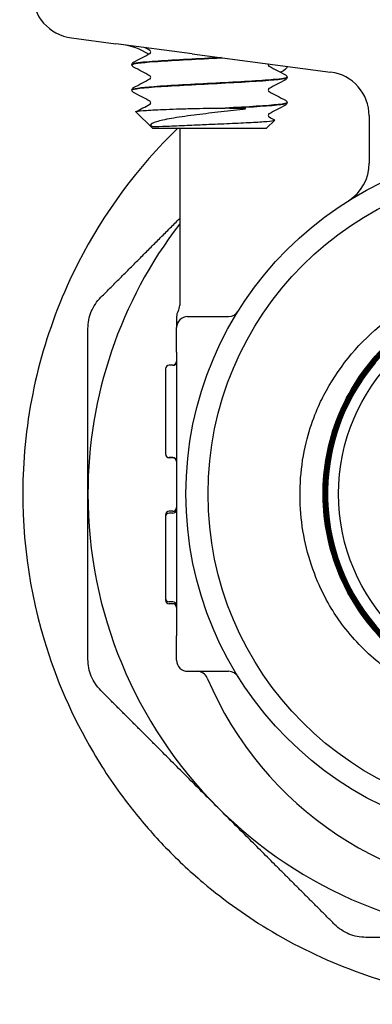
# Model space of a CAD drawing. Header units: inches. Extents: x 5 to 1128, y -85 to 748.
# Tile 555 of 656: x 924.613 to 925.608, y 294.608 to 297.383. Entities that reach past the tile are written whole.
import ezdxf

# ---------------------------------------------------------------- set-up
doc = ezdxf.new("R2010")
doc.units = ezdxf.units.IN
doc.header["$LTSCALE"] = 32
doc.header["$MEASUREMENT"] = 0
doc.layers.add('Visible (ANSI)', color=7, linetype='Continuous', lineweight=30)

msp = doc.modelspace()

# ---------------------------------------------------------------- linework, layer by layer
at = {"layer": 'Visible (ANSI)'}
for p, q in [((924.75932, 297.33172), (924.88448, 297.31524)), ((925.0993, 297.28696), (924.88448, 297.31524)), ((925.0993, 297.28696), (925.49032, 297.23548)), ((924.92985, 297.25654), (924.92985, 297.25587)), ((925.36735, 297.22079), (925.36735, 297.22012)), ((924.92985, 297.18504), (924.92985, 297.18437)), ((925.36735, 297.14929), (925.36735, 297.14862)), ((924.9876, 297.07742), (924.94083, 297.12303)), ((925.20538, 297.13373), (925.19288, 297.13373)), ((925.599, 297.11155), (925.599, 296.97825)), ((925.30961, 297.07742), (925.33248, 297.09972)), ((924.9876, 297.07742), (925.30961, 297.07742)), ((925.06453, 297.07742), (925.06453, 296.57742)), ((925.05578, 296.54536), (925.05578, 296.51492)), ((925.08703, 296.54617), (925.20267, 296.54617)), ((925.05578, 296.44617), (925.05578, 296.51492)), ((925.05578, 296.44617), (925.05578, 296.31365)), ((925.02453, 296.39895), (925.02453, 296.39835)), ((925.02453, 296.39834), (925.02453, 296.2787)), ((925.04537, 296.40937), (925.03495, 296.40937)), ((925.04537, 296.40876), (925.03495, 296.40876)), ((925.05578, 296.31365), (925.05578, 295.77868)), ((925.02453, 296.2787), (925.02453, 296.15885)), ((925.02453, 296.15885), (925.02453, 296.15844)), ((925.04537, 296.14843), (925.03495, 296.14843)), ((925.04537, 296.14802), (925.03495, 296.14802)), ((925.04537, 295.99714), (925.03495, 295.99714)), ((925.02453, 295.98673), (925.02453, 295.98163)), ((925.02453, 295.98166), (925.02453, 295.75249)), ((925.04537, 295.99208), (925.03495, 295.99208)), ((925.05578, 295.77868), (925.05578, 295.64617)), ((925.02453, 295.7525), (925.02453, 295.74723)), ((925.04537, 295.74208), (925.03495, 295.74208)), ((925.04537, 295.73681), (925.03495, 295.73681)), ((925.05578, 295.57742), (925.05578, 295.64617)), ((925.08703, 295.54617), (925.20267, 295.54617))]:
    msp.add_line(p, q, dxfattribs=at)
for radius in [0.97375, 0.91125, 0.54316]:
    msp.add_circle((926.05578, 296.04617), radius, dxfattribs=at)
for centre, radius, start, end in [((924.87703, 297.1271), 0.1875, 57.7328, 82.5), ((925.474, 297.11155), 0.125, 0, 82.5), ((925.474, 296.97825), 0.125, 301.97122, 0), ((926.05578, 296.04617), 1.25, 142.46676, 180), ((926.05578, 296.04617), 0.57441, 139.86113, 136.72231), ((925.08703, 296.54553), 0.03125, 149.31658, 180), ((925.03328, 296.57742), 0.03125, 329.31658, 0), ((925.20267, 296.57742), 0.03125, 270, 328.08862), ((925.08703, 296.51492), 0.03125, 90, 180), ((925.04537, 296.41979), 0.01042, 270, 0), ((925.04537, 296.41918), 0.01042, 270, 0), ((925.03495, 296.39895), 0.01042, 90, 180), ((925.03495, 296.39834), 0.01042, 90, 180), ((925.03495, 296.15885), 0.01042, 180, 270), ((925.03495, 296.15844), 0.01042, 180, 270), ((925.04537, 296.13801), 0.01042, 0, 90), ((925.04537, 296.13761), 0.01042, 0, 90), ((926.05578, 296.04617), 1.25, 180, 225), ((925.03495, 295.98673), 0.01042, 90, 180), ((925.04537, 296.00756), 0.01042, 270, 0), ((925.04537, 296.00249), 0.01042, 270, 0), ((925.03495, 295.98166), 0.01042, 90, 180), ((925.03495, 295.75249), 0.01042, 180, 270), ((925.03495, 295.74723), 0.01042, 180, 270), ((925.04537, 295.73166), 0.01042, 0, 90), ((925.04537, 295.72639), 0.01042, 0, 90), ((925.08703, 295.57742), 0.03125, 180, 270), ((925.11371, 295.51492), 0.03125, 22.87693, 90), ((926.05578, 295.91242), 0.99125, 202.87693, 337.12307), ((925.20267, 295.51492), 0.03125, 31.91138, 90), ((926.05578, 296.04617), 1.25, 225, 270)]:
    msp.add_arc(centre, radius, start, end, dxfattribs=at)
msp.add_ellipse((924.77564, 297.45565), major_axis=(0.12504, -0.01646), ratio=0.991106, start_param=3.2713412, end_param=4.712389, dxfattribs=at)
for points in [[(924.98059, 297.29644), (924.97538, 297.29918), (924.97017, 297.30191), (924.96496, 297.30464)], [(924.93456, 297.26334), (924.94991, 297.27137), (924.96525, 297.27941), (924.98059, 297.28746)], [(924.98059, 297.22494), (924.96525, 297.23299), (924.94991, 297.24103), (924.93456, 297.24906)], [(925.3149, 297.25857), (925.31461, 297.25791), (925.3144, 297.25706), (925.3144, 297.2562)], [(925.31662, 297.25171), (925.33196, 297.24366), (925.3473, 297.23562), (925.36265, 297.22759)], [(924.93456, 297.19184), (924.94991, 297.19987), (924.96525, 297.20791), (924.98059, 297.21596)], [(925.36265, 297.21331), (925.3473, 297.20528), (925.33196, 297.19724), (925.31662, 297.18919)], [(924.98059, 297.15344), (924.96525, 297.16149), (924.94991, 297.16953), (924.93456, 297.17756)], [(925.31662, 297.18021), (925.33196, 297.17216), (925.3473, 297.16412), (925.36265, 297.15609)], [(924.94117, 297.1238), (924.95432, 297.13068), (924.96746, 297.13756), (924.98059, 297.14446)], [(925.36265, 297.14181), (925.3473, 297.13378), (925.33196, 297.12574), (925.31662, 297.11769)], [(925.31662, 297.10871), (925.32178, 297.106), (925.32694, 297.1033), (925.33209, 297.10059)]]:
    msp.add_open_spline(points, degree=3, dxfattribs=at)
for points, knots in [([(924.9299, 297.25584), (924.93, 297.25883), (924.95331, 297.26182), (924.99392, 297.2648), (925.03933, 297.26815), (925.10551, 297.27149), (925.16944, 297.27483), (925.17471, 297.2751), (925.17994, 297.27538), (925.18515, 297.27565)], [15.7056467, 15.7056467, 15.7056467, 15.7056467, 16.4933178, 16.4933178, 16.4933178, 17.3741612, 17.3741612, 17.3741612, 17.4466642, 17.4466642, 17.4466642, 17.4466642]), ([(925.18147, 297.27613), (925.16586, 297.27531), (925.14998, 297.27448), (925.13418, 297.27366), (925.07022, 297.27032), (925.00883, 297.26699), (924.97129, 297.26365), (924.94457, 297.26128), (924.93029, 297.25891), (924.93008, 297.25654)], [-23.7130579, -23.7130579, -23.7130579, -23.7130579, -23.4959687, -23.4959687, -23.4959687, -22.6167864, -22.6167864, -22.6167864, -21.9911486, -21.9911486, -21.9911486, -21.9911486]), ([(924.98281, 297.29195), (924.98281, 297.29334), (924.98224, 297.29463), (924.98131, 297.29591), (924.98096, 297.29619), (924.98064, 297.29642), (924.98058, 297.29645), (924.98058, 297.29645)], [0, 0, 0, 0, 0.022828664, 0.022828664, 0.041633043, 0.041633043, 0.054614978, 0.054614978, 0.054614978, 0.054614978]), ([(924.98058, 297.28746), (924.98058, 297.28746), (924.98082, 297.28755), (924.98158, 297.28834), (924.98195, 297.2888), (924.98257, 297.29013), (924.98281, 297.29103), (924.98281, 297.29195)], [0.002645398, 0.002645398, 0.002645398, 0.002645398, 0.027589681, 0.027589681, 0.042171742, 0.042171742, 0.057287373, 0.057287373, 0.057287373, 0.057287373]), ([(924.92986, 297.25656), (924.92992, 297.25802), (924.93046, 297.25939), (924.93171, 297.26126), (924.93238, 297.26188), (924.93354, 297.26277), (924.93406, 297.26308), (924.93456, 297.26334)], [0, 0, 0, 0, 0.020588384, 0.020588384, 0.04017257, 0.04017257, 0.058516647, 0.058516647, 0.058516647, 0.058516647]), ([(924.93456, 297.24906), (924.93378, 297.24947), (924.93294, 297.24997), (924.93154, 297.25142), (924.93104, 297.25205), (924.93021, 297.25371), (924.9299, 297.25476), (924.92986, 297.25584)], [0, 0, 0, 0, 0.028459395, 0.028459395, 0.043235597, 0.043235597, 0.058545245, 0.058545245, 0.058545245, 0.058545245]), ([(925.3144, 297.2562), (925.3144, 297.25482), (925.31497, 297.25352), (925.3159, 297.25224), (925.31625, 297.25197), (925.31657, 297.25174), (925.31663, 297.25171), (925.31663, 297.25171)], [0, 0, 0, 0, 0.022828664, 0.022828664, 0.041633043, 0.041633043, 0.054614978, 0.054614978, 0.054614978, 0.054614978]), ([(925.36529, 297.25194), (925.36676, 297.25174), (925.36744, 297.25094), (925.36708, 297.24638), (925.36092, 297.23997), (925.34971, 297.23513), (925.34931, 297.23496), (925.3489, 297.23479)], [0, 0, 0, 0, 0.08181539, 0.08181539, 0.30693367, 0.30693367, 0.31512174, 0.31512174, 0.31512174, 0.31512174]), ([(924.92986, 297.18434), (924.92985, 297.1844), (924.92986, 297.18445), (924.92987, 297.18451), (924.93068, 297.18786), (924.9616, 297.19121), (925.01184, 297.19456), (925.06208, 297.1979), (925.13064, 297.20125), (925.19362, 297.2046), (925.25659, 297.20795), (925.31275, 297.21129), (925.34252, 297.21464), (925.35876, 297.21647), (925.36698, 297.21829), (925.36702, 297.22012)], [9.4224614, 9.4224614, 9.4224614, 9.4224614, 9.4372578, 9.4372578, 9.4372578, 10.320193, 10.320193, 10.320193, 11.2028583, 11.2028583, 11.2028583, 12.0852563, 12.0852563, 12.0852563, 12.5663706, 12.5663706, 12.5663706, 12.5663706]), ([(925.36712, 297.22081), (925.36703, 297.21851), (925.35375, 297.21621), (925.32862, 297.21391), (925.29202, 297.21056), (925.23096, 297.20721), (925.16678, 297.20386), (925.10289, 297.20052), (925.03713, 297.19719), (924.99228, 297.19385), (924.95277, 297.19091), (924.93014, 297.18797), (924.92991, 297.18504)], [-18.8518725, -18.8518725, -18.8518725, -18.8518725, -18.2452653, -18.2452653, -18.2452653, -17.3619241, -17.3619241, -17.3619241, -16.4826805, -16.4826805, -16.4826805, -15.7079633, -15.7079633, -15.7079633, -15.7079633]), ([(924.98281, 297.22045), (924.98281, 297.22184), (924.98224, 297.22313), (924.98131, 297.22441), (924.98096, 297.22469), (924.98064, 297.22492), (924.98058, 297.22495), (924.98058, 297.22495)], [0, 0, 0, 0, 0.022828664, 0.022828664, 0.041633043, 0.041633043, 0.054614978, 0.054614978, 0.054614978, 0.054614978]), ([(924.98058, 297.21596), (924.98058, 297.21596), (924.98082, 297.21605), (924.98158, 297.21684), (924.98195, 297.2173), (924.98257, 297.21863), (924.98281, 297.21953), (924.98281, 297.22045)], [0.002645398, 0.002645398, 0.002645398, 0.002645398, 0.027589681, 0.027589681, 0.042171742, 0.042171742, 0.057287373, 0.057287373, 0.057287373, 0.057287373]), ([(925.36265, 297.22759), (925.36343, 297.22718), (925.36427, 297.22668), (925.36567, 297.22524), (925.36617, 297.2246), (925.367, 297.22294), (925.36731, 297.22189), (925.36735, 297.22081)], [0, 0, 0, 0, 0.028459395, 0.028459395, 0.043235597, 0.043235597, 0.058545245, 0.058545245, 0.058545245, 0.058545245]), ([(925.36735, 297.22009), (925.36729, 297.21863), (925.36675, 297.21727), (925.3655, 297.21539), (925.36483, 297.21478), (925.36367, 297.21388), (925.36315, 297.21357), (925.36265, 297.21331)], [0, 0, 0, 0, 0.020588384, 0.020588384, 0.04017257, 0.04017257, 0.058516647, 0.058516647, 0.058516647, 0.058516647]), ([(924.92986, 297.18506), (924.92992, 297.18652), (924.93046, 297.18789), (924.93171, 297.18976), (924.93238, 297.19038), (924.93354, 297.19127), (924.93406, 297.19158), (924.93456, 297.19184)], [0, 0, 0, 0, 0.020588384, 0.020588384, 0.04017257, 0.04017257, 0.058516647, 0.058516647, 0.058516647, 0.058516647]), ([(924.93456, 297.17756), (924.93378, 297.17797), (924.93294, 297.17847), (924.93154, 297.17992), (924.93104, 297.18055), (924.93021, 297.18221), (924.9299, 297.18326), (924.92986, 297.18434)], [0, 0, 0, 0, 0.028459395, 0.028459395, 0.043235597, 0.043235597, 0.058545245, 0.058545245, 0.058545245, 0.058545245]), ([(925.31663, 297.1892), (925.31663, 297.1892), (925.31639, 297.1891), (925.31563, 297.18831), (925.31526, 297.18785), (925.31464, 297.18652), (925.3144, 297.18562), (925.3144, 297.1847)], [0.002645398, 0.002645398, 0.002645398, 0.002645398, 0.027589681, 0.027589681, 0.042171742, 0.042171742, 0.057287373, 0.057287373, 0.057287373, 0.057287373]), ([(925.3144, 297.1847), (925.3144, 297.18332), (925.31497, 297.18202), (925.3159, 297.18074), (925.31625, 297.18047), (925.31657, 297.18024), (925.31663, 297.18021), (925.31663, 297.18021)], [0, 0, 0, 0, 0.022828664, 0.022828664, 0.041633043, 0.041633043, 0.054614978, 0.054614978, 0.054614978, 0.054614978]), ([(924.98281, 297.14895), (924.98281, 297.15034), (924.98224, 297.15163), (924.98131, 297.15291), (924.98096, 297.15319), (924.98064, 297.15342), (924.98058, 297.15345), (924.98058, 297.15345)], [0, 0, 0, 0, 0.022828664, 0.022828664, 0.041633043, 0.041633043, 0.054614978, 0.054614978, 0.054614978, 0.054614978]), ([(924.98058, 297.14446), (924.98058, 297.14446), (924.98082, 297.14455), (924.98158, 297.14534), (924.98195, 297.1458), (924.98257, 297.14713), (924.98281, 297.14803), (924.98281, 297.14895)], [0.002645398, 0.002645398, 0.002645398, 0.002645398, 0.027589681, 0.027589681, 0.042171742, 0.042171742, 0.057287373, 0.057287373, 0.057287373, 0.057287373]), ([(925.36701, 297.14931), (925.36705, 297.14748), (925.3589, 297.14566), (925.3427, 297.14383), (925.31285, 297.14046), (925.25626, 297.1371), (925.19288, 297.13373)], [-12.5686872, -12.5686872, -12.5686872, -12.5686872, -12.0870096, -12.0870096, -12.0870096, -11.1993887, -11.1993887, -11.1993887, -11.1993887]), ([(925.20538, 297.13373), (925.26913, 297.13716), (925.32396, 297.1406), (925.34984, 297.14403), (925.36136, 297.14556), (925.36704, 297.14709), (925.367, 297.14862)], [4.9749506, 4.9749506, 4.9749506, 4.9749506, 5.8802797, 5.8802797, 5.8802797, 6.2831853, 6.2831853, 6.2831853, 6.2831853]), ([(925.36265, 297.15609), (925.36343, 297.15568), (925.36427, 297.15518), (925.36567, 297.15374), (925.36617, 297.1531), (925.367, 297.15144), (925.36731, 297.15039), (925.36735, 297.14931)], [0, 0, 0, 0, 0.028459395, 0.028459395, 0.043235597, 0.043235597, 0.058545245, 0.058545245, 0.058545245, 0.058545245]), ([(925.36735, 297.14859), (925.36729, 297.14713), (925.36675, 297.14577), (925.3655, 297.14389), (925.36483, 297.14328), (925.36367, 297.14238), (925.36315, 297.14207), (925.36265, 297.14181)], [0, 0, 0, 0, 0.020588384, 0.020588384, 0.04017257, 0.04017257, 0.058516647, 0.058516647, 0.058516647, 0.058516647]), ([(924.94083, 297.12303), (924.94035, 297.1235), (924.94113, 297.12397), (924.94738, 297.12541), (924.95688, 297.12637), (924.98547, 297.1283), (925.00441, 297.12925), (925.02677, 297.13021)], [-0.5228503, -0.5228503, -0.5228503, -0.5228503, -0.42146306, -0.42146306, -0.21216858, -0.21216858, 0, 0, 0, 0]), ([(925.24227, 297.13021), (925.21977, 297.12753), (925.19612, 297.12481), (925.14944, 297.11934), (925.12674, 297.11663), (925.08152, 297.11076), (925.05968, 297.10764), (925.02336, 297.10135), (925.00892, 297.09824), (924.98907, 297.09195), (924.98344, 297.08884), (924.98237, 297.08561)], [-0.9073382, -0.9073382, -0.9073382, -0.9073382, -0.72551326, -0.72551326, -0.55061182, -0.55061182, -0.35778862, -0.35778862, -0.17425332, -0.17425332, 0, 0, 0, 0]), ([(925.02677, 297.13021), (925.03899, 297.13074), (925.05218, 297.1312), (925.08027, 297.13203), (925.09512, 297.1324), (925.13761, 297.13327), (925.16576, 297.13367), (925.19288, 297.13373)], [-0.44431555, -0.44431555, -0.44431555, -0.44431555, -0.32882749, -0.32882749, -0.21096916, -0.21096916, 0, 0, 0, 0]), ([(925.20538, 297.13373), (925.22671, 297.13368), (925.2416, 297.13329), (925.24779, 297.1325), (925.2487, 297.13236), (925.2494, 297.13213), (925.24955, 297.13207), (925.24968, 297.13197), (925.24972, 297.13194), (925.24975, 297.13187), (925.24976, 297.13185), (925.24976, 297.1318), (925.24975, 297.13178), (925.24973, 297.13173), (925.24971, 297.1317), (925.24964, 297.13164), (925.24959, 297.13161), (925.24941, 297.1315), (925.24922, 297.13143), (925.24863, 297.13123), (925.24816, 297.13112), (925.24622, 297.13072), (925.2441, 297.13043), (925.24227, 297.13021)], [-0.13908594, -0.13908594, -0.13908594, -0.13908594, -0.04049598, -0.04049598, -0.02905727, -0.02905727, -0.02604998, -0.02604998, -0.0248335, -0.0248335, -0.02414703, -0.02414703, -0.02358262, -0.02358262, -0.02294682, -0.02294682, -0.02195641, -0.02195641, -0.01935369, -0.01935369, -0.01486853, -0.01486853, 0, 0, 0, 0]), ([(925.31663, 297.1177), (925.31663, 297.1177), (925.31639, 297.1176), (925.31563, 297.11681), (925.31526, 297.11635), (925.31464, 297.11502), (925.3144, 297.11412), (925.3144, 297.1132)], [0.002645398, 0.002645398, 0.002645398, 0.002645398, 0.027589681, 0.027589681, 0.042171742, 0.042171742, 0.057287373, 0.057287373, 0.057287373, 0.057287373]), ([(925.3144, 297.1132), (925.3144, 297.11182), (925.31497, 297.11052), (925.3159, 297.10924), (925.31625, 297.10897), (925.31657, 297.10874), (925.31663, 297.10871), (925.31663, 297.10871)], [0, 0, 0, 0, 0.022828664, 0.022828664, 0.041633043, 0.041633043, 0.054614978, 0.054614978, 0.054614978, 0.054614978]), ([(924.98237, 297.08561), (924.98227, 297.08529), (924.9823, 297.08496), (924.9825, 297.08456), (924.98256, 297.08447), (924.98266, 297.08433), (924.9827, 297.08428), (924.98277, 297.08419), (924.9828, 297.08416), (924.98286, 297.0841), (924.98289, 297.08407), (924.98296, 297.084), (924.98299, 297.08397), (924.98308, 297.08389), (924.98313, 297.08385), (924.9833, 297.08372), (924.98343, 297.08363), (924.98389, 297.08335), (924.98426, 297.08318), (924.98657, 297.08238), (924.98963, 297.08209), (924.99638, 297.08209)], [-0.25215193, -0.25215193, -0.25215193, -0.25215193, -0.19967794, -0.19967794, -0.18722758, -0.18722758, -0.18219412, -0.18219412, -0.17935031, -0.17935031, -0.17701108, -0.17701108, -0.17437616, -0.17437616, -0.17027277, -0.17027277, -0.15860757, -0.15860757, -0.12989843, -0.12989843, 0, 0, 0, 0]), ([(924.99638, 297.08209), (925.00857, 297.08209), (925.02454, 297.08276), (925.05223, 297.08379), (925.07194, 297.08459), (925.09359, 297.08561)], [-0.29459793, -0.29459793, -0.29459793, -0.29459793, -0.17753869, -0.17753869, 0, 0, 0, 0]), ([(925.09359, 297.08561), (925.10855, 297.08631), (925.12427, 297.08701), (925.15649, 297.08841), (925.17284, 297.0891), (925.21122, 297.09077), (925.23255, 297.09173), (925.27105, 297.09366), (925.28776, 297.09461), (925.31422, 297.09654), (925.3236, 297.0975), (925.33227, 297.09918), (925.33344, 297.09988), (925.33209, 297.10059)], [-2.9565185, -2.9565185, -2.9565185, -2.9565185, -2.83328963, -2.83328963, -2.7085326, -2.7085326, -2.53378878, -2.53378878, -2.35616123, -2.35616123, -2.17565081, -2.17565081, -2.04025374, -2.04025374, -2.04025374, -2.04025374]), ([(925.05953, 297.07742), (924.94581, 296.96756), (924.85061, 296.83923), (924.69225, 296.52852), (924.63957, 296.34249), (924.61325, 295.97798), (924.63165, 295.80358), (924.71525, 295.52437), (924.76174, 295.41763), (924.85225, 295.26432), (924.88685, 295.21347), (924.954, 295.12729), (924.98519, 295.09112), (925.05383, 295.01915), (925.09149, 294.98371), (925.19192, 294.89896), (925.25689, 294.85283), (925.40503, 294.7651), (925.48889, 294.72592), (925.71609, 294.64514), (925.86215, 294.61793), (926.17568, 294.60753), (926.34103, 294.63139), (926.67401, 294.73915), (926.83722, 294.82989), (927.13264, 295.07816), (927.25877, 295.23971), (927.42909, 295.59288), (927.47764, 295.7789), (927.49696, 296.14823), (927.47343, 296.32735), (927.38287, 296.59932), (927.33842, 296.69592), (927.25106, 296.84068), (927.21518, 296.89219), (927.14315, 296.98234), (927.10806, 297.02161), (927.06466, 297.06511), (927.05838, 297.0713), (927.05204, 297.07742)], [3.1813582, 3.1813582, 3.1813582, 3.1813582, 4.4730648, 4.4730648, 6.0086459, 6.0086459, 7.3720132, 7.3720132, 8.2649261, 8.2649261, 8.7344007, 8.7344007, 9.0985126, 9.0985126, 9.4928301, 9.4928301, 10.1019229, 10.1019229, 10.8147926, 10.8147926, 11.9732423, 11.9732423, 13.3009531, 13.3009531, 14.803231, 14.803231, 16.4466991, 16.4466991, 17.9642463, 17.9642463, 19.3600595, 19.3600595, 20.173779, 20.173779, 20.6525459, 20.6525459, 21.0538787, 21.0538787, 21.1211072, 21.1211072, 21.1211072, 21.1211072]), ([(925.47099, 296.32434), (925.50988, 296.39837), (925.56276, 296.46415), (925.68991, 296.57073), (925.76265, 296.61088), (925.91826, 296.66042), (925.99948, 296.6698), (926.15965, 296.65676), (926.23708, 296.63495), (926.36269, 296.57105), (926.41276, 296.53517), (926.49972, 296.45004), (926.53627, 296.40146), (926.56483, 296.34818)], [0, 0, 0, 0, 0.637222, 0.637222, 1.2647089, 1.2647089, 1.8824576, 1.8824576, 2.490465, 2.490465, 2.9578106, 2.9578106, 3.4191938, 3.4191938, 3.4191938, 3.4191938]), ([(925.63759, 296.43995), (925.61451, 296.41545), (925.59357, 296.38892), (925.53406, 296.29802), (925.50569, 296.22801), (925.4774, 296.08103), (925.47775, 296.00548), (925.5074, 295.85875), (925.53642, 295.78898), (925.61958, 295.66447), (925.67294, 295.61094), (925.79717, 295.52734), (925.86686, 295.49807), (926.01357, 295.4679), (926.08917, 295.46729), (926.23636, 295.4951), (926.30654, 295.52325), (926.43217, 295.60488), (926.48641, 295.65758), (926.57164, 295.78083), (926.60181, 295.85019), (926.63385, 295.9966), (926.63542, 296.07223), (926.60946, 296.21986), (926.58219, 296.29044), (926.5021, 296.41717), (926.45005, 296.47211), (926.32782, 296.55896), (926.2588, 296.59002), (926.11272, 296.62394), (926.03705, 296.62647), (925.88901, 296.60237), (925.81805, 296.57597), (925.69022, 296.49745), (925.63459, 296.44607), (925.54615, 296.32486), (925.51419, 296.25619), (925.4784, 296.11046), (925.47491, 296.03479), (925.49715, 295.88635), (925.52266, 295.81502), (925.59961, 295.68612), (925.65032, 295.62981), (925.77047, 295.53978), (925.83877, 295.50693), (925.98413, 295.46927), (926.0598, 295.46482), (926.2086, 295.48519), (926.28031, 295.50981), (926.41025, 295.58517), (926.46724, 295.63519), (926.55884, 295.75427), (926.59258, 295.82219), (926.6321, 295.96716), (926.63751, 296.04282), (926.61902, 296.19196), (926.5953, 296.26402), (926.52154, 296.39499), (926.47222, 296.45265), (926.35423, 296.54582), (926.2867, 296.58043), (926.14214, 296.62182), (926.06651, 296.62819), (925.91705, 296.61158), (925.84465, 296.58875), (925.71267, 296.51662), (925.65435, 296.468), (925.55963, 296.35113), (925.52415, 296.28399), (925.4809, 296.13988), (925.47356, 296.06429), (925.48829, 295.91453), (925.51021, 295.84179), (925.58071, 295.70882), (925.62862, 295.64986), (925.74436, 295.55361), (925.81108, 295.51724), (925.95473, 295.47215), (926.03027, 295.46385), (926.1803, 295.47668), (926.25335, 295.49769), (926.3873, 295.56655), (926.4469, 295.61374), (926.54468, 295.72832), (926.58191, 295.79462), (926.62885, 295.93777), (926.63811, 296.01326), (926.62718, 296.16354), (926.60708, 296.2369), (926.53988, 296.37179), (926.49342, 296.43203), (926.38001, 296.53131), (926.31415, 296.5694), (926.17151, 296.61819), (926.0961, 296.62842), (925.94559, 296.61938), (925.87194, 296.6002), (925.73612, 296.53467), (925.67525, 296.48895), (925.57448, 296.37674), (925.53553, 296.31132), (925.4849, 296.16922), (925.47372, 296.0939), (925.48085, 295.94319), (925.4991, 295.86925), (925.56294, 295.73252), (925.60792, 295.67104), (925.71892, 295.56878), (925.78388, 295.52898), (925.92542, 295.47653), (926.00065, 295.46438), (926.15153, 295.4696), (926.22574, 295.48693), (926.36336, 295.54907), (926.42544, 295.59329), (926.52917, 295.70306), (926.56982, 295.76755), (926.6241, 295.90851), (926.63721, 295.98362), (926.6339, 296.13465), (926.6175, 296.20913), (926.55707, 296.34761), (926.51361, 296.41029), (926.4051, 296.51547), (926.34108, 296.55696), (926.20073, 296.61306), (926.12574, 296.62713), (925.97458, 296.62573), (925.89986, 296.61027), (925.76053, 296.55156), (925.69726, 296.50887), (925.59064, 296.40164), (925.54832, 296.33811), (925.49041, 296.19839), (925.47538, 296.12354), (925.47486, 295.97228), (925.48938, 295.89731), (925.54636, 295.75716), (925.58827, 295.69331), (925.69421, 295.58528), (925.75724, 295.54212), (925.8963, 295.4824), (925.971, 295.46641), (926.12235, 295.46398), (926.19754, 295.47756), (926.3385, 295.53279), (926.40291, 295.57391), (926.51235, 295.67855), (926.55633, 295.74106), (926.61785, 295.87944), (926.63479, 295.95398), (926.63915, 296.10538), (926.62652, 296.18079), (926.57305, 296.32253), (926.53272, 296.3875), (926.42941, 296.49833), (926.36742, 296.54313), (926.22974, 296.60643), (926.15537, 296.62434), (926.00394, 296.63062), (925.92833, 296.61894), (925.78583, 296.56723), (925.72031, 296.5277), (925.60811, 296.42575), (925.5625, 296.36429), (925.49741, 296.22733), (925.47855, 296.15315), (925.47034, 296.00171), (925.48107, 295.92591), (925.531, 295.78268), (925.56972, 295.71662), (925.67031, 295.60306), (925.73123, 295.55664), (925.86743, 295.48978), (925.94142, 295.46997), (926.09284, 295.45983), (926.16882, 295.46961), (926.31277, 295.51774), (926.37935, 295.55565), (926.49426, 295.65486), (926.54147, 295.71522), (926.6101, 295.85065), (926.63086, 295.92443), (926.64292, 296.0758), (926.6341, 296.15195), (926.58777, 296.29659), (926.55069, 296.3637), (926.45288, 296.47992), (926.39309, 296.52793), (926.25845, 296.59832), (926.18489, 296.62003), (926.03358, 296.63402), (925.95728, 296.62616), (925.81197, 296.58163), (925.74436, 296.54539), (925.62682, 296.449), (925.57803, 296.38978), (925.50589, 296.25596), (925.48324, 296.18263), (925.46732, 296.03142), (925.47421, 295.95497), (925.51692, 295.80902), (925.55233, 295.7409), (925.64728, 295.62208), (925.70591, 295.57251), (925.8389, 295.49863), (925.91197, 295.47504), (926.06307, 295.45719), (926.13965, 295.46311), (926.28623, 295.50399), (926.35483, 295.53856), (926.47493, 295.63205), (926.52527, 295.69009), (926.60088, 295.82221), (926.62541, 295.89503), (926.64519, 296.04599), (926.64023, 296.12268), (926.60119, 296.26986), (926.56748, 296.33894), (926.47545, 296.46029), (926.41802, 296.5114), (926.28679, 296.58873), (926.21424, 296.6142), (926.06345, 296.6359), (925.98665, 296.63192), (925.83888, 296.59472), (925.76934, 296.56187), (925.64675, 296.47133), (925.59489, 296.41452), (925.51585, 296.28419), (925.48944, 296.21192), (925.46581, 296.06132), (925.46883, 295.98443), (925.50416, 295.83611), (925.53616, 295.76611), (925.62519, 295.64231), (925.68138, 295.58969), (925.81077, 295.50895), (925.88274, 295.48161), (926.03313, 295.45606), (926.11011, 295.4581), (926.25896, 295.49157), (926.3294, 295.5227), (926.45441, 295.6102), (926.50777, 295.66576), (926.59019, 295.7942), (926.61846, 295.86587), (926.64594, 296.01601), (926.64488, 296.09306), (926.61327, 296.24242), (926.58302, 296.3133), (926.49705, 296.43948), (926.44215, 296.49358), (926.31468, 296.57768), (926.24333, 296.60687), (926.09345, 296.63627), (926.01635, 296.63619), (925.8665, 296.60646), (925.7952, 296.5771), (925.66785, 296.49268), (925.61303, 296.43843), (925.52726, 296.31196), (925.49714, 296.24094), (925.46583, 296.09135), (925.46493, 296.0142), (925.49277, 295.8639), (925.52125, 295.79218), (925.60409, 295.66369), (925.65768, 295.60815), (925.78313, 295.52073), (925.85381, 295.48969), (926.00309, 295.45646), (926.08027, 295.45458), (926.23101, 295.48053), (926.30313, 295.50811), (926.43274, 295.58937), (926.489, 295.64228), (926.5676, 295.75208), (926.59436, 295.8045), (926.63151, 295.91553), (926.64168, 295.97351), (926.64311, 296.03203)], [24.7442257, 24.7442257, 24.7442257, 24.7442257, 25.0019287, 25.0019287, 25.572211, 25.572211, 26.1425846, 26.1425846, 26.7130496, 26.7130496, 27.283606, 27.283606, 27.8542538, 27.8542538, 28.4249929, 28.4249929, 28.9958235, 28.9958235, 29.5667455, 29.5667455, 30.1377589, 30.1377589, 30.7088637, 30.7088637, 31.2800598, 31.2800598, 31.8513474, 31.8513474, 32.4227264, 32.4227264, 32.9941967, 32.9941967, 33.5657585, 33.5657585, 34.1374116, 34.1374116, 34.7091561, 34.7091561, 35.2809921, 35.2809921, 35.8529194, 35.8529194, 36.4249381, 36.4249381, 36.9970482, 36.9970482, 37.5692497, 37.5692497, 38.1415426, 38.1415426, 38.7139268, 38.7139268, 39.2864025, 39.2864025, 39.8589696, 39.8589696, 40.431628, 40.431628, 41.0043778, 41.0043778, 41.5772191, 41.5772191, 42.1501517, 42.1501517, 42.7231757, 42.7231757, 43.2962911, 43.2962911, 43.8694978, 43.8694978, 44.442796, 44.442796, 45.0161856, 45.0161856, 45.5896665, 45.5896665, 46.1632388, 46.1632388, 46.7369025, 46.7369025, 47.3106576, 47.3106576, 47.8845041, 47.8845041, 48.458442, 48.458442, 49.0324712, 49.0324712, 49.6065919, 49.6065919, 50.1808039, 50.1808039, 50.7551073, 50.7551073, 51.3295021, 51.3295021, 51.9039883, 51.9039883, 52.4785658, 52.4785658, 53.0532348, 53.0532348, 53.6279951, 53.6279951, 54.2028468, 54.2028468, 54.7777899, 54.7777899, 55.3528244, 55.3528244, 55.9279502, 55.9279502, 56.5031675, 56.5031675, 57.0784761, 57.0784761, 57.6538761, 57.6538761, 58.2293675, 58.2293675, 58.8049502, 58.8049502, 59.3806244, 59.3806244, 59.9563899, 59.9563899, 60.5322468, 60.5322468, 61.1081951, 61.1081951, 61.6842347, 61.6842347, 62.2603657, 62.2603657, 62.8365881, 62.8365881, 63.4129019, 63.4129019, 63.9893071, 63.9893071, 64.5658036, 64.5658036, 65.1423916, 65.1423916, 65.7190709, 65.7190709, 66.2958415, 66.2958415, 66.8727036, 66.8727036, 67.449657, 67.449657, 68.0267018, 68.0267018, 68.603838, 68.603838, 69.1810655, 69.1810655, 69.7583844, 69.7583844, 70.3357947, 70.3357947, 70.9132964, 70.9132964, 71.4908894, 71.4908894, 72.0685738, 72.0685738, 72.6463496, 72.6463496, 73.2242168, 73.2242168, 73.8021753, 73.8021753, 74.3802252, 74.3802252, 74.9583665, 74.9583665, 75.5365991, 75.5365991, 76.1149231, 76.1149231, 76.6933385, 76.6933385, 77.2718453, 77.2718453, 77.8504434, 77.8504434, 78.4291329, 78.4291329, 79.0079138, 79.0079138, 79.586786, 79.586786, 80.1657496, 80.1657496, 80.7448046, 80.7448046, 81.3239509, 81.3239509, 81.9031886, 81.9031886, 82.4825177, 82.4825177, 83.0619381, 83.0619381, 83.6414499, 83.6414499, 84.2210531, 84.2210531, 84.8007477, 84.8007477, 85.3805336, 85.3805336, 85.9604108, 85.9604108, 86.5403795, 86.5403795, 87.1204395, 87.1204395, 87.7005908, 87.7005908, 88.2808336, 88.2808336, 88.8611677, 88.8611677, 89.4415931, 89.4415931, 90.0221099, 90.0221099, 90.6027181, 90.6027181, 91.1834177, 91.1834177, 91.7642086, 91.7642086, 92.3450909, 92.3450909, 92.9260645, 92.9260645, 93.5071295, 93.5071295, 94.0882858, 94.0882858, 94.6695336, 94.6695336, 95.2508726, 95.2508726, 95.8323031, 95.8323031, 96.4138249, 96.4138249, 96.995438, 96.995438, 97.5771426, 97.5771426, 98.1589384, 98.1589384, 98.7408257, 98.7408257, 99.3228043, 99.3228043, 99.9048742, 99.9048742, 100.4870355, 100.4870355, 101.0692882, 101.0692882, 101.6516322, 101.6516322, 102.2340676, 102.2340676, 102.8165944, 102.8165944, 103.3992125, 103.3992125, 103.9819219, 103.9819219, 104.4277936, 104.4277936, 104.8737194, 104.8737194, 104.8737194, 104.8737194]), ([(926.64301, 296.06421), (926.64532, 295.98773), (926.63268, 295.91153), (926.57889, 295.76828), (926.53826, 295.70259), (926.43411, 295.59052), (926.37159, 295.54519), (926.23271, 295.48107), (926.15767, 295.46289), (926.00486, 295.45631), (925.92856, 295.46798), (925.78472, 295.51992), (925.71857, 295.55969), (925.60526, 295.66234), (925.55917, 295.72424), (925.49334, 295.86221), (925.47421, 295.93696), (925.46571, 296.08957), (925.4764, 296.16597), (925.52648, 296.31036), (925.56538, 296.37697), (925.66652, 296.4915), (925.72779, 296.53834), (925.86482, 296.60588), (925.93928, 296.62593), (926.09167, 296.63637), (926.16815, 296.62665), (926.31307, 296.57844), (926.38012, 296.54042), (926.49586, 296.4408), (926.54344, 296.38017), (926.61266, 296.24409), (926.63365, 296.16994), (926.64601, 296.01779), (926.63727, 295.94124), (926.59093, 295.79582), (926.55378, 295.72833), (926.45571, 295.61142), (926.39572, 295.5631), (926.26062, 295.4922), (926.18679, 295.47029), (926.03491, 295.45601), (925.9583, 295.46377), (925.8124, 295.50823), (925.74449, 295.5445), (925.62642, 295.64102), (925.57738, 295.70035), (925.50481, 295.83446), (925.48198, 295.90795), (925.46578, 296.05955), (925.47257, 296.13619), (925.51515, 296.28256), (925.55053, 296.35088), (925.64548, 296.47009), (925.70415, 296.51985), (925.83724, 296.59406), (925.91039, 296.6178), (926.06167, 296.63591), (926.13835, 296.6301), (926.28515, 296.58941), (926.35386, 296.55492), (926.47419, 296.46155), (926.52466, 296.40356), (926.6005, 296.2715), (926.62516, 296.1987), (926.64517, 296.04776), (926.64034, 295.97107), (926.60154, 295.82386), (926.56795, 295.75475), (926.47616, 295.63333), (926.41885, 295.58216), (926.28786, 295.5047), (926.21542, 295.47914), (926.06485, 295.45723), (925.98814, 295.46109), (925.84055, 295.49799), (925.77107, 295.53068), (925.64857, 295.62086), (925.59672, 295.67748), (925.51765, 295.8074), (925.49119, 295.87946), (925.46738, 296.02965), (925.47027, 296.10634), (925.50528, 296.2543), (925.53706, 296.32414), (925.62562, 296.4477), (925.68154, 296.50023), (925.81037, 296.58089), (925.88203, 296.60824), (926.03181, 296.63393), (926.10849, 296.63202), (926.25678, 296.59891), (926.32698, 296.56804), (926.45157, 296.48111), (926.50477, 296.42589), (926.587, 296.29819), (926.61525, 296.22692), (926.64281, 296.07757), (926.64188, 296.00093), (926.61067, 295.85232), (926.58071, 295.78179), (926.49542, 295.65619), (926.44092, 295.60232), (926.31435, 295.51853), (926.24349, 295.4894), (926.0946, 295.45996), (926.018, 295.45993), (925.86911, 295.48922), (925.79825, 295.51827), (925.67166, 295.60191), (925.61714, 295.65568), (925.53181, 295.7811), (925.5018, 295.85154), (925.47049, 295.99995), (925.46949, 296.07649), (925.49688, 296.22565), (925.52501, 296.29683), (925.60697, 296.42439), (925.66002, 296.47954), (925.78427, 296.56641), (925.85428, 296.59728), (926.00218, 296.63045), (926.07865, 296.63242), (926.22805, 296.60694), (926.29953, 296.57973), (926.42804, 296.49944), (926.48383, 296.44713), (926.5722, 296.32408), (926.60394, 296.25451), (926.63896, 296.10714), (926.6419, 296.03074), (926.61833, 295.88114), (926.59205, 295.80936), (926.51344, 295.67993), (926.46188, 295.62352), (926.34003, 295.53365), (926.27092, 295.50105), (926.1241, 295.46419), (926.0478, 295.46028), (925.898, 295.48194), (925.82594, 295.50729), (925.69561, 295.5842), (925.63859, 295.63501), (925.54724, 295.75563), (925.51379, 295.82428), (925.4751, 295.97053), (925.47022, 296.04673), (925.48996, 296.19669), (925.51439, 296.26902), (925.58959, 296.40023), (925.63964, 296.45785), (925.75901, 296.55066), (925.82719, 296.58496), (925.97284, 296.62547), (926.04892, 296.63131), (926.19902, 296.61348), (926.27161, 296.58999), (926.40367, 296.51651), (926.46189, 296.46723), (926.55615, 296.34912), (926.59128, 296.28142), (926.63361, 296.13639), (926.64041, 296.06044), (926.6245, 295.91022), (926.60195, 295.83739), (926.53019, 295.70449), (926.48168, 295.64569), (926.36485, 295.55001), (926.29765, 295.51404), (926.15326, 295.4699), (926.07745, 295.46215), (925.92714, 295.47615), (925.85408, 295.49776), (925.72037, 295.56778), (925.66099, 295.61551), (925.5639, 295.73104), (925.52711, 295.79774), (925.48117, 295.94146), (925.47247, 296.01712), (925.48455, 296.16749), (925.50522, 296.24078), (925.57349, 296.37528), (925.62044, 296.43521), (925.73466, 296.5337), (925.80083, 296.57131), (925.94387, 296.61903), (926.01936, 296.62869), (926.16978, 296.61852), (926.24327, 296.5988), (926.37854, 296.53228), (926.43903, 296.48613), (926.53889, 296.37324), (926.57731, 296.30759), (926.62681, 296.16526), (926.63742, 296.08994), (926.62916, 295.9395), (926.61038, 295.86582), (926.54562, 295.7298), (926.50027, 295.66878), (926.38873, 295.56756), (926.32361, 295.52834), (926.18202, 295.47707), (926.10689, 295.46551), (925.95646, 295.47186), (925.88259, 295.48969), (925.74585, 295.55268), (925.6843, 295.59723), (925.58174, 295.7074), (925.54172, 295.77197), (925.4887, 295.91282), (925.4762, 295.98774), (925.48063, 296.13815), (925.49752, 296.21219), (925.55873, 296.34962), (925.60246, 296.4117), (925.71126, 296.51557), (925.77528, 296.55638), (925.91535, 296.61115), (925.99006, 296.62459), (926.14041, 296.62206), (926.21461, 296.60613), (926.35272, 296.5467), (926.4153, 296.50379), (926.52048, 296.39639), (926.56207, 296.33293), (926.61857, 296.19366), (926.63295, 296.11917), (926.63233, 295.9689), (926.61734, 295.89455), (926.55971, 295.75579), (926.51762, 295.69271), (926.41163, 295.58625), (926.34875, 295.54389), (926.21029, 295.48566), (926.13604, 295.47036), (925.98587, 295.46907), (925.91139, 295.4831), (925.772, 295.53893), (925.70843, 295.5802), (925.60071, 295.68476), (925.55758, 295.74706), (925.49764, 295.88468), (925.48141, 295.95867), (925.47822, 296.10872), (925.4913, 296.18333), (925.54533, 296.32332), (925.58575, 296.38736), (925.68887, 296.49633), (925.75058, 296.54022), (925.88734, 296.60185), (925.96108, 296.61902), (926.11097, 296.6241), (926.18569, 296.61197), (926.32626, 296.55976), (926.39077, 296.52018), (926.50097, 296.41851), (926.5456, 296.3574), (926.60892, 296.22153), (926.62701, 296.14806), (926.63399, 295.99834), (926.62282, 295.92352), (926.57242, 295.78239), (926.53368, 295.71743), (926.43349, 295.60603), (926.37299, 295.56065), (926.23802, 295.49565), (926.16483, 295.47665), (926.01531, 295.46779), (925.9404, 295.478), (925.79874, 295.52657), (925.73334, 295.56446), (925.62075, 295.66317), (925.57464, 295.72305), (925.50798, 295.8571), (925.48807, 295.92999), (925.47731, 296.07929), (925.48657, 296.15427), (925.53294, 296.29532), (925.56917, 296.3602), (925.61666, 296.41646)], [0, 0, 0, 0, 0.5832189, 0.5832189, 1.1663464, 1.1663464, 1.7493825, 1.7493825, 2.3323271, 2.3323271, 2.9151804, 2.9151804, 3.4979422, 3.4979422, 4.0806126, 4.0806126, 4.6631916, 4.6631916, 5.2456792, 5.2456792, 5.8280754, 5.8280754, 6.4103801, 6.4103801, 6.9925935, 6.9925935, 7.5747154, 7.5747154, 8.1567459, 8.1567459, 8.738685, 8.738685, 9.3205327, 9.3205327, 9.9022889, 9.9022889, 10.4839537, 10.4839537, 11.0655271, 11.0655271, 11.6470091, 11.6470091, 12.2283997, 12.2283997, 12.8096989, 12.8096989, 13.3909066, 13.3909066, 13.9720229, 13.9720229, 14.5530478, 14.5530478, 15.1339813, 15.1339813, 15.7148233, 15.7148233, 16.295574, 16.295574, 16.8762332, 16.8762332, 17.456801, 17.456801, 18.0372773, 18.0372773, 18.6176623, 18.6176623, 19.1979558, 19.1979558, 19.7781579, 19.7781579, 20.3582685, 20.3582685, 20.9382878, 20.9382878, 21.5182156, 21.5182156, 22.098052, 22.098052, 22.677797, 22.677797, 23.2574505, 23.2574505, 23.8370126, 23.8370126, 24.4164833, 24.4164833, 24.9958626, 24.9958626, 25.5751504, 25.5751504, 26.1543469, 26.1543469, 26.7334519, 26.7334519, 27.3124654, 27.3124654, 27.8913876, 27.8913876, 28.4702183, 28.4702183, 29.0489575, 29.0489575, 29.6276054, 29.6276054, 30.2061618, 30.2061618, 30.7846268, 30.7846268, 31.3630004, 31.3630004, 31.9412825, 31.9412825, 32.5194732, 32.5194732, 33.0975725, 33.0975725, 33.6755803, 33.6755803, 34.2534967, 34.2534967, 34.8313217, 34.8313217, 35.4090552, 35.4090552, 35.9866974, 35.9866974, 36.564248, 36.564248, 37.1417073, 37.1417073, 37.7190751, 37.7190751, 38.2963515, 38.2963515, 38.8735364, 38.8735364, 39.45063, 39.45063, 40.027632, 40.027632, 40.6045427, 40.6045427, 41.1813619, 41.1813619, 41.7580897, 41.7580897, 42.334726, 42.334726, 42.9112709, 42.9112709, 43.4877244, 43.4877244, 44.0640864, 44.0640864, 44.640357, 44.640357, 45.2165362, 45.2165362, 45.7926239, 45.7926239, 46.3686202, 46.3686202, 46.9445251, 46.9445251, 47.5203385, 47.5203385, 48.0960604, 48.0960604, 48.671691, 48.671691, 49.2472301, 49.2472301, 49.8226777, 49.8226777, 50.398034, 50.398034, 50.9732987, 50.9732987, 51.5484721, 51.5484721, 52.123554, 52.123554, 52.6985444, 52.6985444, 53.2734434, 53.2734434, 53.848251, 53.848251, 54.4229671, 54.4229671, 54.9975918, 54.9975918, 55.5721251, 55.5721251, 56.1465669, 56.1465669, 56.7209172, 56.7209172, 57.2951761, 57.2951761, 57.8693436, 57.8693436, 58.4434196, 58.4434196, 59.0174042, 59.0174042, 59.5912974, 59.5912974, 60.1650991, 60.1650991, 60.7388093, 60.7388093, 61.3124281, 61.3124281, 61.8859555, 61.8859555, 62.4593914, 62.4593914, 63.0327359, 63.0327359, 63.6059889, 63.6059889, 64.1791505, 64.1791505, 64.7522206, 64.7522206, 65.3251993, 65.3251993, 65.8980865, 65.8980865, 66.4708823, 66.4708823, 67.0435866, 67.0435866, 67.6161995, 67.6161995, 68.1887209, 68.1887209, 68.7611509, 68.7611509, 69.3334894, 69.3334894, 69.9057365, 69.9057365, 70.4778922, 70.4778922, 71.0499563, 71.0499563, 71.6219291, 71.6219291, 72.1938104, 72.1938104, 72.7656002, 72.7656002, 73.3372986, 73.3372986, 73.9089055, 73.9089055, 74.480421, 74.480421, 75.051845, 75.051845, 75.6231776, 75.6231776, 76.1944187, 76.1944187, 76.7655683, 76.7655683, 77.3366265, 77.3366265, 77.9075933, 77.9075933, 78.4784686, 78.4784686, 79.0492524, 79.0492524, 79.6199448, 79.6199448, 80.1815227, 80.1815227, 80.1815227, 80.1815227]), ([(924.80578, 296.51216), (924.80578, 296.52878), (924.80925, 296.5454), (924.82134, 296.57459), (924.83064, 296.58879), (924.84239, 296.60055)], [1.29972856, 1.29972856, 1.29972856, 1.29972856, 1.42007803, 1.42007803, 1.54042751, 1.54042751, 1.54042751, 1.54042751]), ([(925.40613, 295.99111), (925.40049, 296.05776), (925.40549, 296.12503), (925.43544, 296.2498), (925.45583, 296.29548), (925.47099, 296.32434)], [0, 0, 0, 0, 0.50969402, 0.50969402, 0.97918413, 0.97918413, 0.97918413, 0.97918413]), ([(925.52205, 295.67945), (925.49981, 295.70903), (925.47501, 295.74902), (925.42772, 295.86024), (925.41173, 295.9251), (925.40613, 295.99111)], [0, 0, 0, 0, 0.28196185, 0.28196185, 0.6226335, 0.6226335, 0.6226335, 0.6226335]), ([(926.5701, 295.75322), (926.53483, 295.68402), (926.48628, 295.62243), (926.36741, 295.52023), (926.29789, 295.48099), (926.14646, 295.43069), (926.06586, 295.42061), (925.90389, 295.43175), (925.82413, 295.45339), (925.70602, 295.51162), (925.66412, 295.53882), (925.58707, 295.6027), (925.55226, 295.63924), (925.52205, 295.67945)], [0, 0, 0, 0, 0.5918694, 0.5918694, 1.1941403, 1.1941403, 1.8068093, 1.8068093, 2.4298728, 2.4298728, 2.8087072, 2.8087072, 3.1913265, 3.1913265, 3.1913265, 3.1913265]), ([(924.84239, 295.49179), (924.83064, 295.50354), (924.82134, 295.51775), (924.80925, 295.54694), (924.80578, 295.56356), (924.80578, 295.58018)], [1.29972856, 1.29972856, 1.29972856, 1.29972856, 1.42007803, 1.42007803, 1.54042751, 1.54042751, 1.54042751, 1.54042751]), ([(925.58979, 294.79617), (925.57317, 294.79617), (925.55655, 294.79964), (925.52737, 294.81173), (925.51316, 294.82103), (925.5014, 294.83278)], [1.29972856, 1.29972856, 1.29972856, 1.29972856, 1.42007803, 1.42007803, 1.54042751, 1.54042751, 1.54042751, 1.54042751])]:
    msp.add_open_spline(points, degree=3, knots=knots, dxfattribs=at)
for points, weights in [([(924.84239, 296.60055), (924.95667, 296.71482), (925.06453, 296.82269)], [1.07707509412, 1.06222740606, 1.03221040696]), ([(924.80578, 296.04617), (924.80578, 296.27159), (924.80578, 296.51216)], [1, 1.05512060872, 1.07707509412]), ([(924.80578, 295.58018), (924.80578, 295.82075), (924.80578, 296.04617)], [1.07707509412, 1.05512060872, 1]), ([(925.1719, 295.16229), (925.0125, 295.32168), (924.84239, 295.49179)], [1, 1.05512060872, 1.07707509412]), ([(925.5014, 294.83278), (925.33129, 295.00289), (925.1719, 295.16229)], [1.07707509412, 1.05512060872, 1]), ([(926.05578, 294.79617), (925.83036, 294.79617), (925.58979, 294.79617)], [1, 1.05512060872, 1.07707509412])]:
    msp.add_rational_spline(points, weights, degree=2, dxfattribs=at)

doc.saveas('drawing.dxf')
